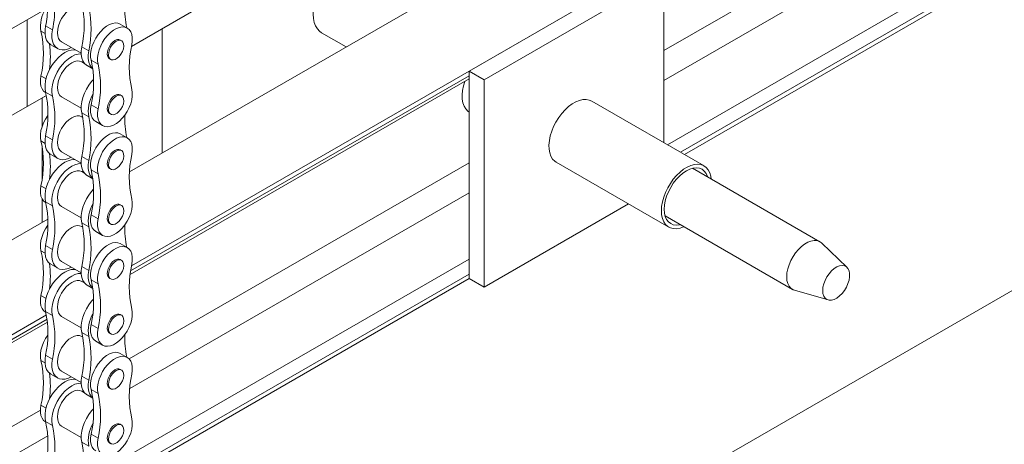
# Model space of a CAD drawing. Header units: millimetres. Extents: x 525 to 29324, y 175 to 20618.
# Tile 463 of 588: x 24875 to 25339, y 13302 to 13502. Entities that reach past the tile are written whole.
import ezdxf

# ---------------------------------------------------------------- set-up
doc = ezdxf.new("R2010")
doc.units = ezdxf.units.MM
doc.linetypes.add('SLD-Continua', pattern=[0])

msp = doc.modelspace()

# ---------------------------------------------------------------- linework, layer by layer
at = {"color": 7, "linetype": 'SLD-Continua', "lineweight": 18, "ltscale": 35}
for p, q in [((26105.09, 14210.32), (24750.98, 13428.8)), ((25515.25, 13828.92), (24927.48, 13489.69)), ((25515.25, 13828.92), (24927.48, 13489.69)), ((25515.25, 13828.92), (24927.48, 13489.69)), ((25515.25, 13828.92), (24927.48, 13489.69)), ((25515.25, 13828.92), (24927.48, 13489.69)), ((25515.25, 13828.92), (24927.48, 13489.69)), ((25515.25, 13828.92), (24927.48, 13489.69)), ((25515.25, 13828.92), (24927.48, 13489.69)), ((25514.8, 13769.86), (24926.55, 13430.36)), ((25515.25, 13725.23), (24927.49, 13386.01)), ((25514.42, 13681.41), (25178.78, 13487.69)), ((25514.97, 13667.64), (25178.78, 13473.61)), ((25514.06, 13635.75), (25180.46, 13443.22)), ((25514.54, 13628.98), (25186.57, 13439.7)), ((25514.86, 13627.01), (25188.44, 13438.62)), ((25086.86, 13477.99), (25171.71, 13526.96)), ((25093.93, 13473.9), (25178.78, 13522.88)), ((25178.78, 13522.88), (25178.78, 13444.19)), ((24878.26, 13461.28), (24878.26, 13502.26)), ((24878.26, 13461.28), (24878.26, 13502.26)), ((24878.26, 13461.28), (24878.26, 13502.26)), ((24878.26, 13461.28), (24878.26, 13502.26)), ((24878.26, 13461.28), (24878.26, 13502.26)), ((24878.26, 13502.26), (24878.26, 13461.28)), ((24878.26, 13502.26), (24878.26, 13461.28)), ((24878.26, 13502.26), (24878.26, 13461.28)), ((24878.26, 13502.26), (24878.26, 13461.28)), ((24878.26, 13502.26), (24878.26, 13461.28)), ((24878.26, 13502.26), (24878.26, 13461.28)), ((24878.26, 13502.26), (24878.26, 13461.28)), ((24878.26, 13502.26), (24878.26, 13461.28)), ((24884.75, 13496.84), (24886.69, 13495.72)), ((24886.95, 13499.35), (24890.22, 13497.46)), ((24925.49, 13498.33), (24922.22, 13500.22)), ((24941.9, 13498.01), (24927.48, 13489.69)), ((24941.9, 13498.01), (24927.48, 13489.69)), ((24941.9, 13498.01), (24927.48, 13489.69)), ((24941.9, 13498.01), (24927.48, 13489.69)), ((24941.9, 13498.01), (24927.48, 13489.69)), ((24941.9, 13498.01), (24927.48, 13489.69)), ((24941.9, 13498.01), (24927.48, 13489.69)), ((24941.9, 13498.01), (24927.48, 13489.69)), ((24941.9, 13498.01), (24941.9, 13439.22)), ((24941.9, 13498.01), (24941.9, 13439.22)), ((24941.9, 13498.01), (24941.9, 13439.22)), ((24941.9, 13498.01), (24941.9, 13439.22)), ((24941.9, 13498.01), (24941.9, 13439.22)), ((24941.9, 13498.01), (24941.9, 13439.22)), ((24941.9, 13498.01), (24941.9, 13439.22)), ((24941.9, 13498.01), (24941.9, 13439.22)), ((25017.23, 13496.15), (25028.89, 13489.42)), ((24894.51, 13491.79), (24903.77, 13486.45)), ((24922.81, 13492.34), (24922.22, 13492.67)), ((24889.41, 13490.48), (24892.67, 13488.59)), ((24907.32, 13487.59), (24904.05, 13489.48)), ((24905.29, 13481.63), (24904.04, 13482.36)), ((24911.72, 13481.28), (24908.45, 13483.16)), ((24917.13, 13483.85), (24917.72, 13483.51)), ((24906.5, 13480.61), (24909.26, 13479.02)), ((25093.93, 13473.9), (25086.86, 13477.99)), ((25086.86, 13379.99), (25086.86, 13477.99)), ((24884.75, 13475.7), (24887.15, 13474.31)), ((24926.86, 13381.96), (25086.86, 13474.3)), ((25086.86, 13475.83), (24927.08, 13383.61)), ((25093.93, 13375.91), (25093.93, 13473.9)), ((24886.95, 13468.12), (24890.22, 13466.23)), ((24887.32, 13466.51), (24878.26, 13461.28)), ((24887.32, 13466.51), (24878.26, 13461.28)), ((24887.32, 13466.51), (24878.26, 13461.28)), ((24887.32, 13466.51), (24878.26, 13461.28)), ((24887.32, 13466.51), (24878.26, 13461.28)), ((24887.32, 13466.51), (24878.26, 13461.28)), ((24887.32, 13466.51), (24878.26, 13461.28)), ((24887.32, 13466.51), (24878.26, 13461.28)), ((24887.32, 13466.51), (24885.33, 13465.37)), ((24887.32, 13466.51), (24885.33, 13465.37)), ((24887.32, 13466.51), (24885.33, 13465.37)), ((24887.32, 13466.51), (24885.33, 13465.37)), ((24887.32, 13466.51), (24885.33, 13465.37)), ((24887.32, 13466.51), (24885.33, 13465.37)), ((24887.32, 13466.51), (24885.33, 13465.37)), ((24887.32, 13466.51), (24885.33, 13465.37)), ((24885.33, 13465.37), (24885.33, 13451.91)), ((24885.33, 13465.37), (24885.33, 13451.91)), ((24885.33, 13465.37), (24885.33, 13451.91)), ((24885.33, 13465.37), (24885.33, 13451.91)), ((24885.33, 13465.37), (24885.33, 13451.91)), ((24885.33, 13465.37), (24885.33, 13451.91)), ((24885.33, 13465.37), (24885.33, 13451.91)), ((24885.33, 13465.37), (24885.33, 13451.91)), ((24886.89, 13467.83), (24887.05, 13467.74)), ((24894.51, 13465.86), (24903.77, 13460.52)), ((24922.81, 13466.41), (24922.22, 13466.75)), ((25197.74, 13433.25), (25144.7, 13463.86)), ((24823.6, 13429.74), (24878.26, 13461.28)), ((24823.6, 13429.74), (24878.26, 13461.28)), ((24823.6, 13429.74), (24878.26, 13461.28)), ((24823.6, 13429.74), (24878.26, 13461.28)), ((24823.6, 13429.74), (24878.26, 13461.28)), ((24911.72, 13460.13), (24908.45, 13462.02)), ((24904.51, 13456.16), (24904.04, 13456.43)), ((24907.32, 13456.36), (24904.05, 13458.25)), ((24910.6, 13454.15), (24913.87, 13452.26)), ((24917.13, 13457.92), (24917.72, 13457.58)), ((25482.84, 13454.97), (24941.9, 13142.78)), ((25482.84, 13454.97), (24941.9, 13142.78)), ((25482.84, 13454.97), (24941.9, 13142.78)), ((25482.84, 13454.97), (24941.9, 13142.78)), ((25482.84, 13454.97), (24941.9, 13142.78)), ((25482.84, 13454.97), (24941.9, 13142.78)), ((25482.84, 13454.97), (24941.9, 13142.78)), ((25482.84, 13454.97), (24941.9, 13142.78)), ((24884.75, 13444.99), (24886.69, 13443.87)), ((24886.95, 13447.49), (24890.22, 13445.6)), ((24925.49, 13446.47), (24922.22, 13448.36)), ((24885.33, 13442.29), (24885.33, 13427.21)), ((24885.33, 13442.29), (24885.33, 13427.21)), ((24885.33, 13442.29), (24885.33, 13427.21)), ((24885.33, 13442.29), (24885.33, 13427.21)), ((24885.33, 13442.29), (24885.33, 13427.21)), ((24885.33, 13442.29), (24885.33, 13427.21)), ((24885.33, 13442.29), (24885.33, 13427.21)), ((24885.33, 13442.29), (24885.33, 13427.21)), ((24922.81, 13440.48), (24922.22, 13440.82)), ((24889.41, 13438.62), (24892.67, 13436.74)), ((24894.51, 13439.93), (24903.77, 13434.59)), ((24907.32, 13435.74), (24904.05, 13437.62)), ((24911.72, 13429.42), (24908.45, 13431.31)), ((24917.13, 13431.99), (24917.72, 13431.65)), ((25086.86, 13434.64), (24926.4, 13342.03)), ((25128.01, 13434.93), (25181.04, 13404.32)), ((25252.45, 13397.4), (25192.35, 13432.08)), ((24905.29, 13429.77), (24904.04, 13430.5)), ((24906.5, 13428.76), (24909.26, 13427.17)), ((24884.75, 13423.84), (24887.15, 13422.46)), ((24885.33, 13417.59), (24885.33, 13406.57)), ((24885.33, 13417.59), (24885.33, 13406.57)), ((24885.33, 13417.59), (24885.33, 13406.57)), ((24885.33, 13417.59), (24885.33, 13406.57)), ((24885.33, 13417.59), (24885.33, 13406.57)), ((24885.33, 13417.59), (24885.33, 13406.57)), ((24885.33, 13417.59), (24885.33, 13406.57)), ((24885.33, 13417.59), (24885.33, 13406.57)), ((25086.86, 13420.55), (24926.65, 13328.09)), ((24886.89, 13415.97), (24887.05, 13415.89)), ((24886.95, 13416.26), (24890.22, 13414.37)), ((24894.51, 13414), (24903.77, 13408.66)), ((24922.81, 13414.55), (24922.22, 13414.89)), ((25162.1, 13415.25), (25093.93, 13375.91)), ((24888.04, 13408.13), (24673.2, 13284.14)), ((24911.72, 13408.28), (24908.45, 13410.16)), ((25179.36, 13409.56), (25239.46, 13374.88)), ((24904.51, 13404.3), (24904.04, 13404.57)), ((24907.32, 13404.51), (24904.05, 13406.39)), ((24917.13, 13406.06), (24917.72, 13405.73)), ((24910.6, 13402.29), (24913.87, 13400.41)), ((24886.95, 13395.63), (24890.22, 13393.75)), ((24925.49, 13394.62), (24922.22, 13396.5)), ((25265.19, 13385.32), (25253.31, 13396.75)), ((24884.75, 13393.13), (24886.69, 13392.01)), ((25086.86, 13389.19), (24924.56, 13295.52)), ((24889.41, 13386.77), (24892.67, 13384.88)), ((24894.51, 13388.07), (24903.77, 13382.73)), ((24907.32, 13383.88), (24904.05, 13385.77)), ((24922.81, 13388.62), (24922.22, 13388.96)), ((24917.13, 13380.14), (24917.72, 13379.8)), ((25086.86, 13382.15), (24926.75, 13289.75)), ((25086.86, 13379.99), (24927.56, 13288.05)), ((25093.93, 13375.91), (25086.86, 13379.99)), ((24905.29, 13377.92), (24904.04, 13378.64)), ((24906.5, 13376.9), (24909.26, 13375.31)), ((24911.72, 13377.56), (24908.45, 13379.45)), ((24884.75, 13371.99), (24887.15, 13370.6)), ((25240.44, 13374.46), (25256.28, 13369.89)), ((24887.31, 13362.82), (24673.2, 13239.25)), ((24886.89, 13364.12), (24887.05, 13364.03)), ((24886.95, 13364.4), (24890.22, 13362.52)), ((24894.51, 13362.14), (24903.77, 13356.8)), ((24922.81, 13362.69), (24922.22, 13363.03)), ((24887.65, 13360.85), (24673.2, 13237.08)), ((24673.2, 13235.56), (24887.83, 13359.43)), ((24911.72, 13356.42), (24908.45, 13358.31)), ((24904.51, 13352.44), (24904.04, 13352.71)), ((24907.32, 13352.65), (24904.05, 13354.53)), ((24917.13, 13354.21), (24917.72, 13353.87)), ((24910.6, 13350.44), (24913.87, 13348.55)), ((24886.95, 13343.78), (24890.22, 13341.89)), ((24925.49, 13342.76), (24922.22, 13344.64)), ((24884.75, 13341.27), (24886.69, 13340.15)), ((24889.41, 13334.91), (24892.67, 13333.02)), ((24894.51, 13336.22), (24903.77, 13330.88)), ((24907.32, 13332.02), (24904.05, 13333.91)), ((24922.81, 13336.77), (24922.22, 13337.1)), ((24905.29, 13326.06), (24904.04, 13326.79)), ((24906.5, 13325.04), (24909.26, 13323.45)), ((24911.72, 13325.71), (24908.45, 13327.59)), ((24917.13, 13328.28), (24917.72, 13327.94)), ((24884.75, 13320.13), (24887.15, 13318.74)), ((24884.49, 13317.85), (24673.2, 13195.9)), ((24886.89, 13312.26), (24887.05, 13312.17)), ((24886.95, 13312.55), (24890.22, 13310.66)), ((24894.51, 13310.29), (24903.77, 13304.95)), ((24922.81, 13310.84), (24922.22, 13311.18)), ((24887.98, 13305.77), (24673.2, 13181.81)), ((24911.72, 13304.56), (24908.45, 13306.45)), ((24907.32, 13300.79), (24904.05, 13302.68)), ((24917.13, 13302.35), (24917.72, 13302.01))]:
    msp.add_line(p, q, dxfattribs=at)
at = {"color": 7, "linetype": 'SLD-Continua', "lineweight": 18, "ltscale": 35, "flags": 128}
for points in [[(25036.28, 13529.15), (25035.95, 13529.32), (25034.52, 13529.84), (25032.95, 13530.04), (25031.26, 13529.91), (25029.49, 13529.46), (25027.67, 13528.7), (25025.83, 13527.64), (25024.01, 13526.3), (25022.24, 13524.7), (25020.56, 13522.88), (25018.98, 13520.87), (25017.56, 13518.71), (25016.3, 13516.44), (25015.24, 13514.09), (25014.4, 13511.72), (25013.78, 13509.36), (25013.41, 13507.06), (25013.28, 13504.87), (25013.41, 13502.83), (25013.78, 13500.97), (25014.4, 13499.32), (25015.24, 13497.92), (25016.3, 13496.8), (25017.23, 13496.15)], [(24904.04, 13508.29), (24903.02, 13508.66), (24901.85, 13508.71), (24900.59, 13508.42), (24899.28, 13507.81), (24897.96, 13506.91), (24896.7, 13505.73), (24895.53, 13504.34), (24894.51, 13502.79), (24893.68, 13501.12), (24893.05, 13499.42), (24892.67, 13497.74), (24892.54, 13496.15), (24892.67, 13494.71), (24893.05, 13493.47), (24893.68, 13492.48), (24894.51, 13491.79), (24894.51, 13491.79)], [(24922.22, 13500.22), (24922.2, 13500.22), (24921.11, 13500.65), (24919.87, 13500.76), (24918.53, 13500.54), (24917.12, 13500.02), (24915.7, 13499.19), (24914.29, 13498.1), (24912.95, 13496.76), (24911.71, 13495.22), (24910.61, 13493.54), (24909.69, 13491.74), (24908.97, 13489.91), (24908.48, 13488.07), (24908.22, 13486.3), (24908.22, 13484.65), (24908.45, 13483.16)], [(24886.95, 13499.35), (24886.7, 13497.44), (24886.7, 13495.66), (24886.95, 13494.05), (24887.45, 13492.65), (24888.19, 13491.51), (24889.14, 13490.65), (24889.41, 13490.48)], [(24890.22, 13497.46), (24889.97, 13495.56), (24889.97, 13493.77), (24890.22, 13492.16), (24890.72, 13490.77), (24891.45, 13489.62), (24892.4, 13488.76), (24893.54, 13488.21), (24894.83, 13487.98), (24896.24, 13488.08), (24897.74, 13488.51), (24899.09, 13489.14)], [(24927.63, 13490.46), (24927.87, 13492.22), (24927.86, 13493.87), (24927.61, 13495.34), (24927.11, 13496.6), (24926.39, 13497.61), (24925.47, 13498.34), (24924.37, 13498.76), (24923.14, 13498.87), (24921.8, 13498.66), (24920.39, 13498.13), (24918.96, 13497.31), (24917.56, 13496.21), (24916.21, 13494.87), (24914.98, 13493.34), (24913.88, 13491.65), (24912.96, 13489.86), (24912.24, 13488.02), (24911.75, 13486.19), (24911.49, 13484.42), (24911.48, 13482.77), (24911.72, 13481.28)], [(24919.68, 13492.42), (24918.7, 13491.71), (24917.8, 13490.74), (24917.04, 13489.58), (24916.48, 13488.33), (24916.15, 13487.07), (24916.08, 13485.9), (24916.28, 13484.91), (24916.73, 13484.16), (24917.13, 13483.85)], [(24920.26, 13492.08), (24919.29, 13491.37), (24918.39, 13490.4), (24917.63, 13489.24), (24917.06, 13487.99), (24916.73, 13486.73), (24916.67, 13485.56), (24916.87, 13484.57), (24917.32, 13483.82), (24917.99, 13483.38), (24918.83, 13483.28), (24919.77, 13483.52), (24920.75, 13484.08), (24921.7, 13484.94), (24922.54, 13486.01), (24923.21, 13487.22), (24923.66, 13488.49), (24923.86, 13489.71), (24923.79, 13490.81), (24923.46, 13491.68), (24922.9, 13492.28), (24922.13, 13492.56), (24921.23, 13492.49), (24920.26, 13492.08)], [(24901.12, 13487.97), (24900.46, 13488.05), (24899.04, 13487.95), (24897.55, 13487.52), (24896.01, 13486.78), (24894.47, 13485.75), (24892.98, 13484.44), (24891.56, 13482.91), (24890.27, 13481.19), (24889.14, 13479.33), (24888.19, 13477.38), (24887.45, 13475.39), (24886.95, 13473.41), (24886.7, 13471.51), (24886.7, 13469.73), (24886.95, 13468.12)], [(24904.05, 13489.48), (24903.8, 13487.57), (24903.8, 13485.79), (24904.05, 13484.18), (24904.55, 13482.78), (24905.29, 13481.64), (24906.23, 13480.78), (24906.5, 13480.61)], [(24907.32, 13487.59), (24907.06, 13485.69), (24907.06, 13483.91), (24907.32, 13482.3), (24907.82, 13480.9), (24908.55, 13479.76), (24909.25, 13479.08)], [(24903.78, 13486.16), (24903.72, 13486.16), (24902.31, 13486.06), (24900.81, 13485.64), (24899.28, 13484.89), (24897.74, 13483.86), (24896.24, 13482.56), (24894.83, 13481.03), (24893.54, 13479.31), (24892.4, 13477.45), (24891.45, 13475.49), (24890.72, 13473.5), (24890.22, 13471.53), (24889.97, 13469.62), (24889.97, 13467.84), (24890.22, 13466.23)], [(24904.04, 13482.36), (24903.02, 13482.73), (24901.85, 13482.78), (24900.59, 13482.49), (24899.28, 13481.89), (24897.96, 13480.98), (24896.7, 13479.81), (24895.53, 13478.42), (24894.51, 13476.86), (24893.68, 13475.2), (24893.05, 13473.49), (24892.67, 13471.81), (24892.54, 13470.22), (24892.67, 13468.78), (24893.05, 13467.54), (24893.68, 13466.55), (24894.51, 13465.86), (24894.51, 13465.86)], [(24884.75, 13475.7), (24884.51, 13473.94), (24884.52, 13472.29), (24884.78, 13470.82), (24885.27, 13469.56), (24885.99, 13468.55), (24886.89, 13467.83)], [(24909.56, 13474.06), (24908.66, 13473.05), (24907.37, 13471.33), (24906.23, 13469.46), (24905.29, 13467.51), (24904.55, 13465.52), (24904.05, 13463.54), (24903.8, 13461.64), (24903.8, 13459.86), (24904.05, 13458.25)], [(25086.86, 13458.68), (25086.26, 13459.1), (25085.26, 13460.14), (25084.47, 13461.46), (25083.92, 13463.02), (25083.6, 13464.8), (25083.54, 13466.75), (25083.73, 13468.84), (25084.17, 13471.02), (25084.8, 13473.11)], [(24911.72, 13460.13), (24911.48, 13458.37), (24911.49, 13456.73), (24911.75, 13455.25), (24912.24, 13453.99), (24912.96, 13452.98), (24913.88, 13452.26), (24914.98, 13451.83), (24916.21, 13451.72), (24917.56, 13451.94), (24918.96, 13452.46), (24920.39, 13453.29), (24921.8, 13454.38), (24923.14, 13455.72), (24924.37, 13457.26), (24925.47, 13458.94), (24926.39, 13460.74), (24927.11, 13462.57), (24927.61, 13464.41), (24927.86, 13466.18), (24927.87, 13467.83), (24927.63, 13469.32)], [(24919.68, 13466.49), (24918.7, 13465.78), (24917.8, 13464.81), (24917.04, 13463.65), (24916.48, 13462.4), (24916.15, 13461.14), (24916.08, 13459.97), (24916.28, 13458.98), (24916.73, 13458.23), (24917.13, 13457.92)], [(24920.26, 13466.16), (24919.29, 13465.44), (24918.39, 13464.47), (24917.63, 13463.31), (24917.06, 13462.06), (24916.73, 13460.81), (24916.67, 13459.64), (24916.87, 13458.64), (24917.32, 13457.9), (24917.99, 13457.45), (24918.83, 13457.35), (24919.77, 13457.59), (24920.75, 13458.16), (24921.7, 13459.01), (24922.54, 13460.08), (24923.21, 13461.29), (24923.66, 13462.56), (24923.86, 13463.79), (24923.79, 13464.88), (24923.46, 13465.76), (24922.9, 13466.35), (24922.13, 13466.63), (24921.23, 13466.56), (24920.26, 13466.16)], [(25144.7, 13463.86), (25143.57, 13464.35), (25142.13, 13464.62), (25140.57, 13464.57), (25138.92, 13464.19), (25137.22, 13463.49), (25135.49, 13462.5), (25133.79, 13461.22), (25132.14, 13459.7), (25130.57, 13457.95), (25129.14, 13456.02), (25127.85, 13453.95), (25126.75, 13451.78), (25125.85, 13449.57), (25125.18, 13447.35), (25124.74, 13445.17), (25124.55, 13443.08), (25124.62, 13441.13), (25124.93, 13439.35), (25125.49, 13437.79), (25126.27, 13436.47), (25127.28, 13435.43), (25128.01, 13434.93)], [(24908.45, 13462.02), (24908.22, 13460.26), (24908.22, 13458.61), (24908.48, 13457.14), (24908.97, 13455.88), (24909.69, 13454.87), (24910.6, 13454.15)], [(24888.05, 13457.11), (24888.01, 13457.05), (24886.91, 13455.36), (24885.99, 13453.57), (24885.27, 13451.73), (24884.78, 13449.9), (24884.52, 13448.13), (24884.51, 13446.47), (24884.75, 13444.99)], [(24904.04, 13456.43), (24903.02, 13456.81), (24901.85, 13456.85), (24900.59, 13456.57), (24899.28, 13455.96), (24897.96, 13455.05), (24896.7, 13453.88), (24895.53, 13452.49), (24894.51, 13450.93), (24893.68, 13449.27), (24893.05, 13447.56), (24892.67, 13445.88), (24892.54, 13444.29), (24892.67, 13442.85), (24893.05, 13441.61), (24893.68, 13440.63), (24894.51, 13439.93), (24894.51, 13439.93)], [(24886.95, 13447.49), (24886.7, 13445.59), (24886.7, 13443.8), (24886.95, 13442.19), (24887.45, 13440.8), (24888.19, 13439.65), (24889.14, 13438.79), (24889.41, 13438.62)], [(24890.22, 13445.6), (24889.97, 13443.7), (24889.97, 13441.92), (24890.22, 13440.31), (24890.72, 13438.91), (24891.45, 13437.77), (24892.4, 13436.91), (24893.54, 13436.35), (24894.83, 13436.13), (24896.24, 13436.22), (24897.74, 13436.65), (24899.09, 13437.29)], [(24922.22, 13448.36), (24922.2, 13448.37), (24921.11, 13448.79), (24919.87, 13448.9), (24918.53, 13448.69), (24917.12, 13448.16), (24915.7, 13447.34), (24914.29, 13446.24), (24912.95, 13444.9), (24911.71, 13443.37), (24910.61, 13441.68), (24909.69, 13439.89), (24908.97, 13438.05), (24908.48, 13436.22), (24908.22, 13434.45), (24908.22, 13432.79), (24908.45, 13431.31)], [(24927.63, 13438.6), (24927.87, 13440.37), (24927.86, 13442.01), (24927.61, 13443.48), (24927.11, 13444.75), (24926.39, 13445.75), (24925.47, 13446.48), (24924.37, 13446.91), (24923.14, 13447.01), (24921.8, 13446.8), (24920.39, 13446.27), (24918.96, 13445.45), (24917.56, 13444.35), (24916.21, 13443.02), (24914.98, 13441.48), (24913.88, 13439.79), (24912.96, 13438), (24912.24, 13436.16), (24911.75, 13434.33), (24911.49, 13432.56), (24911.48, 13430.91), (24911.72, 13429.42)], [(24919.68, 13440.57), (24918.7, 13439.85), (24917.8, 13438.88), (24917.04, 13437.73), (24916.48, 13436.47), (24916.15, 13435.22), (24916.08, 13434.05), (24916.28, 13433.05), (24916.73, 13432.31), (24917.13, 13431.99)], [(24920.26, 13440.23), (24919.29, 13439.51), (24918.39, 13438.54), (24917.63, 13437.39), (24917.06, 13436.13), (24916.73, 13434.88), (24916.67, 13433.71), (24916.87, 13432.71), (24917.32, 13431.97), (24917.99, 13431.53), (24918.83, 13431.42), (24919.77, 13431.66), (24920.75, 13432.23), (24921.7, 13433.08), (24922.54, 13434.15), (24923.21, 13435.37), (24923.66, 13436.63), (24923.86, 13437.86), (24923.79, 13438.95), (24923.46, 13439.83), (24922.9, 13440.43), (24922.13, 13440.7), (24921.23, 13440.63), (24920.26, 13440.23)], [(24901.12, 13436.11), (24900.46, 13436.19), (24899.04, 13436.09), (24897.55, 13435.66), (24896.01, 13434.92), (24894.47, 13433.89), (24892.98, 13432.59), (24891.56, 13431.06), (24890.27, 13429.34), (24889.14, 13427.47), (24888.19, 13425.52), (24887.45, 13423.53), (24886.95, 13421.56), (24886.7, 13419.65), (24886.7, 13417.87), (24886.95, 13416.26)], [(24904.05, 13437.62), (24903.8, 13435.72), (24903.8, 13433.94), (24904.05, 13432.32), (24904.55, 13430.93), (24905.29, 13429.78), (24906.23, 13428.92), (24906.5, 13428.76)], [(24907.32, 13435.74), (24907.06, 13433.83), (24907.06, 13432.05), (24907.32, 13430.44), (24907.82, 13429.04), (24908.55, 13427.9), (24909.25, 13427.22)], [(24903.78, 13434.3), (24903.72, 13434.3), (24902.31, 13434.2), (24900.81, 13433.78), (24899.28, 13433.04), (24897.74, 13432), (24896.24, 13430.7), (24894.83, 13429.17), (24893.54, 13427.45), (24892.4, 13425.59), (24891.45, 13423.64), (24890.72, 13421.64), (24890.22, 13419.67), (24889.97, 13417.77), (24889.97, 13415.98), (24890.22, 13414.37)], [(24904.04, 13430.5), (24903.02, 13430.88), (24901.85, 13430.92), (24900.59, 13430.64), (24899.28, 13430.03), (24897.96, 13429.12), (24896.7, 13427.95), (24895.53, 13426.56), (24894.51, 13425), (24893.68, 13423.34), (24893.05, 13421.64), (24892.67, 13419.96), (24892.54, 13418.36), (24892.67, 13416.92), (24893.05, 13415.68), (24893.68, 13414.7), (24894.51, 13414), (24894.51, 13414)], [(25177.58, 13411.97), (25177.7, 13414.03), (25178.08, 13416.19), (25178.69, 13418.4), (25179.54, 13420.63), (25180.59, 13422.81), (25181.83, 13424.91), (25183.24, 13426.88), (25184.77, 13428.67), (25186.4, 13430.26), (25188.1, 13431.6), (25189.82, 13432.66), (25191.53, 13433.43), (25193.2, 13433.89), (25194.79, 13434.03), (25196.26, 13433.84), (25197.58, 13433.33), (25198.73, 13432.51), (25199.69, 13431.4), (25200.42, 13430.02), (25200.91, 13428.4), (25201.13, 13427.02)], [(25178.93, 13412.75), (25179.05, 13414.71), (25179.44, 13416.78), (25180.07, 13418.89), (25180.92, 13421), (25181.99, 13423.06), (25183.24, 13425.01), (25184.64, 13426.81), (25186.15, 13428.41), (25187.75, 13429.77), (25189.39, 13430.87), (25191.02, 13431.66), (25192.62, 13432.14), (25194.14, 13432.29), (25195.54, 13432.11), (25196.78, 13431.6), (25197.85, 13430.77), (25198.71, 13429.65), (25199.34, 13428.26), (25199.42, 13428)], [(24884.75, 13423.84), (24884.51, 13422.08), (24884.52, 13420.44), (24884.78, 13418.96), (24885.27, 13417.7), (24885.99, 13416.69), (24886.89, 13415.97)], [(24909.56, 13422.2), (24908.66, 13421.19), (24907.37, 13419.47), (24906.23, 13417.61), (24905.29, 13415.65), (24904.55, 13413.66), (24904.05, 13411.69), (24903.8, 13409.78), (24903.8, 13408), (24904.05, 13406.39)], [(24911.72, 13408.28), (24911.48, 13406.51), (24911.49, 13404.87), (24911.75, 13403.4), (24912.24, 13402.14), (24912.96, 13401.13), (24913.88, 13400.4), (24914.98, 13399.98), (24916.21, 13399.87), (24917.56, 13400.08), (24918.96, 13400.61), (24920.39, 13401.43), (24921.8, 13402.53), (24923.14, 13403.86), (24924.37, 13405.4), (24925.47, 13407.09), (24926.39, 13408.88), (24927.11, 13410.72), (24927.61, 13412.55), (24927.86, 13414.32), (24927.87, 13415.97), (24927.63, 13417.46)], [(24919.68, 13414.64), (24918.7, 13413.92), (24917.8, 13412.95), (24917.04, 13411.8), (24916.48, 13410.54), (24916.15, 13409.29), (24916.08, 13408.12), (24916.28, 13407.12), (24916.73, 13406.38), (24917.13, 13406.06)], [(24920.26, 13414.3), (24919.29, 13413.58), (24918.39, 13412.61), (24917.63, 13411.46), (24917.06, 13410.21), (24916.73, 13408.95), (24916.67, 13407.78), (24916.87, 13406.79), (24917.32, 13406.04), (24917.99, 13405.6), (24918.83, 13405.49), (24919.77, 13405.73), (24920.75, 13406.3), (24921.7, 13407.15), (24922.54, 13408.22), (24923.21, 13409.44), (24923.66, 13410.7), (24923.86, 13411.93), (24923.79, 13413.02), (24923.46, 13413.9), (24922.9, 13414.5), (24922.13, 13414.77), (24921.23, 13414.71), (24920.26, 13414.3)], [(25186.42, 13405.49), (25186.15, 13405.43), (25184.64, 13405.28), (25183.24, 13405.46), (25181.99, 13405.97), (25180.92, 13406.8), (25180.07, 13407.92), (25179.44, 13409.31), (25179.05, 13410.93), (25178.93, 13412.75)], [(24908.45, 13410.16), (24908.22, 13408.4), (24908.22, 13406.76), (24908.48, 13405.28), (24908.97, 13404.02), (24909.69, 13403.01), (24910.6, 13402.29)], [(25188.13, 13404.5), (25188.1, 13404.48), (25186.4, 13403.87), (25184.77, 13403.57), (25183.24, 13403.59), (25181.83, 13403.94), (25180.59, 13404.61), (25179.54, 13405.58), (25178.69, 13406.82), (25178.08, 13408.33), (25177.7, 13410.06), (25177.58, 13411.97)], [(24888.05, 13405.25), (24888.01, 13405.19), (24886.91, 13403.5), (24885.99, 13401.71), (24885.27, 13399.87), (24884.78, 13398.04), (24884.52, 13396.27), (24884.51, 13394.62), (24884.75, 13393.13)], [(24904.04, 13404.57), (24903.02, 13404.95), (24901.85, 13405), (24900.59, 13404.71), (24899.28, 13404.1), (24897.96, 13403.19), (24896.7, 13402.02), (24895.53, 13400.63), (24894.51, 13399.07), (24893.68, 13397.41), (24893.05, 13395.71), (24892.67, 13394.03), (24892.54, 13392.43), (24892.67, 13390.99), (24893.05, 13389.75), (24893.68, 13388.77), (24894.51, 13388.07), (24894.51, 13388.07)], [(24886.95, 13395.63), (24886.7, 13393.73), (24886.7, 13391.95), (24886.95, 13390.34), (24887.45, 13388.94), (24888.19, 13387.79), (24889.14, 13386.94), (24889.41, 13386.77)], [(24890.22, 13393.75), (24889.97, 13391.84), (24889.97, 13390.06), (24890.22, 13388.45), (24890.72, 13387.05), (24891.45, 13385.91), (24892.4, 13385.05), (24893.54, 13384.5), (24894.83, 13384.27), (24896.24, 13384.37), (24897.74, 13384.79), (24899.09, 13385.43)], [(24922.22, 13396.5), (24922.2, 13396.51), (24921.11, 13396.93), (24919.87, 13397.04), (24918.53, 13396.83), (24917.12, 13396.3), (24915.7, 13395.48), (24914.29, 13394.38), (24912.95, 13393.05), (24911.71, 13391.51), (24910.61, 13389.82), (24909.69, 13388.03), (24908.97, 13386.19), (24908.48, 13384.36), (24908.22, 13382.59), (24908.22, 13380.94), (24908.45, 13379.45)], [(24927.63, 13386.75), (24927.87, 13388.51), (24927.86, 13390.15), (24927.61, 13391.63), (24927.11, 13392.89), (24926.39, 13393.9), (24925.47, 13394.63), (24924.37, 13395.05), (24923.14, 13395.16), (24921.8, 13394.94), (24920.39, 13394.42), (24918.96, 13393.59), (24917.56, 13392.5), (24916.21, 13391.16), (24914.98, 13389.63), (24913.88, 13387.94), (24912.96, 13386.15), (24912.24, 13384.31), (24911.75, 13382.47), (24911.49, 13380.71), (24911.48, 13379.05), (24911.72, 13377.56)], [(25236.76, 13380.83), (25236.89, 13382.65), (25237.26, 13384.57), (25237.87, 13386.52), (25238.7, 13388.47), (25239.73, 13390.35), (25240.93, 13392.12), (25242.26, 13393.73), (25243.7, 13395.13), (25245.2, 13396.28), (25246.71, 13397.15), (25248.21, 13397.73), (25249.65, 13397.99), (25250.98, 13397.93), (25252.18, 13397.54), (25253.21, 13396.84), (25253.31, 13396.75)], [(24904.05, 13385.77), (24903.8, 13383.86), (24903.8, 13382.08), (24904.05, 13380.47), (24904.55, 13379.07), (24905.29, 13377.93), (24906.23, 13377.07), (24906.5, 13376.9)], [(24919.68, 13388.71), (24918.7, 13387.99), (24917.8, 13387.02), (24917.04, 13385.87), (24916.48, 13384.62), (24916.15, 13383.36), (24916.08, 13382.19), (24916.28, 13381.2), (24916.73, 13380.45), (24917.13, 13380.14)], [(24920.26, 13388.37), (24919.29, 13387.66), (24918.39, 13386.68), (24917.63, 13385.53), (24917.06, 13384.28), (24916.73, 13383.02), (24916.67, 13381.85), (24916.87, 13380.86), (24917.32, 13380.11), (24917.99, 13379.67), (24918.83, 13379.56), (24919.77, 13379.8), (24920.75, 13380.37), (24921.7, 13381.22), (24922.54, 13382.29), (24923.21, 13383.51), (24923.66, 13384.78), (24923.86, 13386), (24923.79, 13387.09), (24923.46, 13387.97), (24922.9, 13388.57), (24922.13, 13388.84), (24921.23, 13388.78), (24920.26, 13388.37)], [(25253.73, 13374.3), (25253.86, 13375.86), (25254.25, 13377.5), (25254.87, 13379.16), (25255.71, 13380.77), (25256.73, 13382.27), (25257.89, 13383.59), (25259.13, 13384.68), (25260.42, 13385.5), (25261.69, 13386.01), (25262.9, 13386.19), (25263.99, 13386.03), (25264.93, 13385.55), (25265.66, 13384.75), (25266.17, 13383.68), (25266.43, 13382.37), (25266.43, 13380.88), (25266.17, 13379.28), (25265.66, 13377.62), (25264.93, 13375.97), (25263.99, 13374.41), (25262.9, 13372.99), (25261.69, 13371.78), (25260.42, 13370.82), (25259.13, 13370.15), (25257.89, 13369.81), (25256.73, 13369.79), (25255.71, 13370.12), (25254.87, 13370.76), (25254.25, 13371.7), (25253.86, 13372.9), (25253.73, 13374.3)], [(24901.12, 13384.26), (24900.46, 13384.33), (24899.04, 13384.23), (24897.55, 13383.81), (24896.01, 13383.07), (24894.47, 13382.03), (24892.98, 13380.73), (24891.56, 13379.2), (24890.27, 13377.48), (24889.14, 13375.62), (24888.19, 13373.66), (24887.45, 13371.67), (24886.95, 13369.7), (24886.7, 13367.79), (24886.7, 13366.01), (24886.95, 13364.4)], [(24903.78, 13382.44), (24903.72, 13382.45), (24902.31, 13382.35), (24900.81, 13381.92), (24899.28, 13381.18), (24897.74, 13380.15), (24896.24, 13378.85), (24894.83, 13377.31), (24893.54, 13375.59), (24892.4, 13373.73), (24891.45, 13371.78), (24890.72, 13369.79), (24890.22, 13367.81), (24889.97, 13365.91), (24889.97, 13364.13), (24890.22, 13362.52)], [(24907.32, 13383.88), (24907.06, 13381.98), (24907.06, 13380.19), (24907.32, 13378.58), (24907.82, 13377.19), (24908.55, 13376.04), (24909.25, 13375.36)], [(25240.44, 13374.46), (25239.73, 13374.73), (25238.7, 13375.43), (25237.87, 13376.42), (25237.26, 13377.67), (25236.89, 13379.16), (25236.76, 13380.83)], [(24904.04, 13378.64), (24903.02, 13379.02), (24901.85, 13379.07), (24900.59, 13378.78), (24899.28, 13378.17), (24897.96, 13377.26), (24896.7, 13376.09), (24895.53, 13374.7), (24894.51, 13373.15), (24893.68, 13371.48), (24893.05, 13369.78), (24892.67, 13368.1), (24892.54, 13366.51), (24892.67, 13365.06), (24893.05, 13363.83), (24893.68, 13362.84), (24894.51, 13362.14), (24894.51, 13362.14)], [(24884.75, 13371.99), (24884.51, 13370.22), (24884.52, 13368.58), (24884.78, 13367.11), (24885.27, 13365.84), (24885.99, 13364.84), (24886.89, 13364.12)], [(24909.56, 13370.34), (24908.66, 13369.33), (24907.37, 13367.61), (24906.23, 13365.75), (24905.29, 13363.8), (24904.55, 13361.81), (24904.05, 13359.83), (24903.8, 13357.93), (24903.8, 13356.14), (24904.05, 13354.53)], [(24911.72, 13356.42), (24911.48, 13354.66), (24911.49, 13353.01), (24911.75, 13351.54), (24912.24, 13350.28), (24912.96, 13349.27), (24913.88, 13348.54), (24914.98, 13348.12), (24916.21, 13348.01), (24917.56, 13348.22), (24918.96, 13348.75), (24920.39, 13349.57), (24921.8, 13350.67), (24923.14, 13352.01), (24924.37, 13353.54), (24925.47, 13355.23), (24926.39, 13357.02), (24927.11, 13358.86), (24927.61, 13360.69), (24927.86, 13362.46), (24927.87, 13364.12), (24927.63, 13365.6)], [(24919.68, 13362.78), (24918.7, 13362.07), (24917.8, 13361.09), (24917.04, 13359.94), (24916.48, 13358.69), (24916.15, 13357.43), (24916.08, 13356.26), (24916.28, 13355.27), (24916.73, 13354.52), (24917.13, 13354.21)], [(24920.26, 13362.44), (24919.29, 13361.73), (24918.39, 13360.76), (24917.63, 13359.6), (24917.06, 13358.35), (24916.73, 13357.09), (24916.67, 13355.92), (24916.87, 13354.93), (24917.32, 13354.18), (24917.99, 13353.74), (24918.83, 13353.64), (24919.77, 13353.88), (24920.75, 13354.44), (24921.7, 13355.29), (24922.54, 13356.37), (24923.21, 13357.58), (24923.66, 13358.85), (24923.86, 13360.07), (24923.79, 13361.16), (24923.46, 13362.04), (24922.9, 13362.64), (24922.13, 13362.92), (24921.23, 13362.85), (24920.26, 13362.44)], [(24908.45, 13358.31), (24908.22, 13356.54), (24908.22, 13354.9), (24908.48, 13353.43), (24908.97, 13352.16), (24909.69, 13351.16), (24910.6, 13350.44)], [(24888.05, 13353.39), (24888.01, 13353.33), (24886.91, 13351.65), (24885.99, 13349.85), (24885.27, 13348.02), (24884.78, 13346.18), (24884.52, 13344.41), (24884.51, 13342.76), (24884.75, 13341.27)], [(24904.04, 13352.71), (24903.02, 13353.09), (24901.85, 13353.14), (24900.59, 13352.85), (24899.28, 13352.24), (24897.96, 13351.34), (24896.7, 13350.16), (24895.53, 13348.77), (24894.51, 13347.22), (24893.68, 13345.55), (24893.05, 13343.85), (24892.67, 13342.17), (24892.54, 13340.58), (24892.67, 13339.14), (24893.05, 13337.9), (24893.68, 13336.91), (24894.51, 13336.22), (24894.51, 13336.22)], [(24886.95, 13343.78), (24886.7, 13341.87), (24886.7, 13340.09), (24886.95, 13338.48), (24887.45, 13337.08), (24888.19, 13335.94), (24889.14, 13335.08), (24889.41, 13334.91)], [(24922.22, 13344.64), (24922.2, 13344.65), (24921.11, 13345.08), (24919.87, 13345.18), (24918.53, 13344.97), (24917.12, 13344.45), (24915.7, 13343.62), (24914.29, 13342.53), (24912.95, 13341.19), (24911.71, 13339.65), (24910.61, 13337.97), (24909.69, 13336.17), (24908.97, 13334.34), (24908.48, 13332.5), (24908.22, 13330.73), (24908.22, 13329.08), (24908.45, 13327.59)], [(24927.63, 13334.89), (24927.87, 13336.65), (24927.86, 13338.3), (24927.61, 13339.77), (24927.11, 13341.03), (24926.39, 13342.04), (24925.47, 13342.77), (24924.37, 13343.19), (24923.14, 13343.3), (24921.8, 13343.09), (24920.39, 13342.56), (24918.96, 13341.74), (24917.56, 13340.64), (24916.21, 13339.3), (24914.98, 13337.77), (24913.88, 13336.08), (24912.96, 13334.29), (24912.24, 13332.45), (24911.75, 13330.62), (24911.49, 13328.85), (24911.48, 13327.2), (24911.72, 13325.71)], [(24890.22, 13341.89), (24889.97, 13339.99), (24889.97, 13338.2), (24890.22, 13336.59), (24890.72, 13335.2), (24891.45, 13334.05), (24892.4, 13333.19), (24893.54, 13332.64), (24894.83, 13332.41), (24896.24, 13332.51), (24897.74, 13332.94), (24899.09, 13333.57)], [(24904.05, 13333.91), (24903.8, 13332), (24903.8, 13330.22), (24904.05, 13328.61), (24904.55, 13327.21), (24905.29, 13326.07), (24906.23, 13325.21), (24906.5, 13325.04)], [(24919.68, 13336.85), (24918.7, 13336.14), (24917.8, 13335.17), (24917.04, 13334.01), (24916.48, 13332.76), (24916.15, 13331.5), (24916.08, 13330.33), (24916.28, 13329.34), (24916.73, 13328.59), (24917.13, 13328.28)], [(24920.26, 13336.51), (24919.29, 13335.8), (24918.39, 13334.83), (24917.63, 13333.67), (24917.06, 13332.42), (24916.73, 13331.16), (24916.67, 13329.99), (24916.87, 13329), (24917.32, 13328.25), (24917.99, 13327.81), (24918.83, 13327.71), (24919.77, 13327.95), (24920.75, 13328.51), (24921.7, 13329.36), (24922.54, 13330.44), (24923.21, 13331.65), (24923.66, 13332.92), (24923.86, 13334.14), (24923.79, 13335.24), (24923.46, 13336.11), (24922.9, 13336.71), (24922.13, 13336.99), (24921.23, 13336.92), (24920.26, 13336.51)], [(24901.12, 13332.4), (24900.46, 13332.48), (24899.04, 13332.38), (24897.55, 13331.95), (24896.01, 13331.21), (24894.47, 13330.18), (24892.98, 13328.87), (24891.56, 13327.34), (24890.27, 13325.62), (24889.14, 13323.76), (24888.19, 13321.81), (24887.45, 13319.82), (24886.95, 13317.84), (24886.7, 13315.94), (24886.7, 13314.16), (24886.95, 13312.55)], [(24903.78, 13330.59), (24903.72, 13330.59), (24902.31, 13330.49), (24900.81, 13330.07), (24899.28, 13329.32), (24897.74, 13328.29), (24896.24, 13326.99), (24894.83, 13325.46), (24893.54, 13323.74), (24892.4, 13321.88), (24891.45, 13319.92), (24890.72, 13317.93), (24890.22, 13315.96), (24889.97, 13314.05), (24889.97, 13312.27), (24890.22, 13310.66)], [(24907.32, 13332.02), (24907.06, 13330.12), (24907.06, 13328.34), (24907.32, 13326.73), (24907.82, 13325.33), (24908.55, 13324.18), (24909.25, 13323.51)], [(24904.04, 13326.79), (24903.02, 13327.16), (24901.85, 13327.21), (24900.59, 13326.92), (24899.28, 13326.32), (24897.96, 13325.41), (24896.7, 13324.24), (24895.53, 13322.84), (24894.51, 13321.29), (24893.68, 13319.63), (24893.05, 13317.92), (24892.67, 13316.24), (24892.54, 13314.65), (24892.67, 13313.21), (24893.05, 13311.97), (24893.68, 13310.98), (24894.51, 13310.29), (24894.51, 13310.29)], [(24884.75, 13320.13), (24884.51, 13318.37), (24884.52, 13316.72), (24884.78, 13315.25), (24885.27, 13313.99), (24885.99, 13312.98), (24886.89, 13312.26)], [(24909.56, 13318.49), (24908.66, 13317.48), (24907.37, 13315.75), (24906.23, 13313.89), (24905.29, 13311.94), (24904.55, 13309.95), (24904.05, 13307.97), (24903.8, 13306.07), (24903.8, 13304.29), (24904.05, 13302.68)], [(24911.72, 13304.56), (24911.48, 13302.8), (24911.49, 13301.16), (24911.75, 13299.68), (24912.24, 13298.42), (24912.96, 13297.41), (24913.88, 13296.69), (24914.98, 13296.26), (24916.21, 13296.15), (24917.56, 13296.37), (24918.96, 13296.89), (24920.39, 13297.72), (24921.8, 13298.81), (24923.14, 13300.15), (24924.37, 13301.69), (24925.47, 13303.37), (24926.39, 13305.17), (24927.11, 13307), (24927.61, 13308.84), (24927.86, 13310.61), (24927.87, 13312.26), (24927.63, 13313.75)], [(24919.68, 13310.92), (24918.7, 13310.21), (24917.8, 13309.24), (24917.04, 13308.08), (24916.48, 13306.83), (24916.15, 13305.57), (24916.08, 13304.4), (24916.28, 13303.41), (24916.73, 13302.66), (24917.13, 13302.35)], [(24920.26, 13310.59), (24919.29, 13309.87), (24918.39, 13308.9), (24917.63, 13307.74), (24917.06, 13306.49), (24916.73, 13305.24), (24916.67, 13304.07), (24916.87, 13303.07), (24917.32, 13302.33), (24917.99, 13301.88), (24918.83, 13301.78), (24919.77, 13302.02), (24920.75, 13302.59), (24921.7, 13303.44), (24922.54, 13304.51), (24923.21, 13305.72), (24923.66, 13306.99), (24923.86, 13308.21), (24923.79, 13309.31), (24923.46, 13310.18), (24922.9, 13310.78), (24922.13, 13311.06), (24921.23, 13310.99), (24920.26, 13310.59)], [(24908.45, 13306.45), (24908.22, 13304.69), (24908.22, 13303.04), (24908.48, 13301.57), (24908.97, 13300.31), (24909.69, 13299.3), (24910.6, 13298.58)]]:
    msp.add_lwpolyline(points, dxfattribs=at)
at = {"color": 7, "linetype": 'SLD-Continua', "lineweight": 18, "ltscale": 1225}
for centre, radius, start, end in [((24857.09, 13499.79), 48.08, 347.6159, 12.3841), ((24899.21, 13499.25), 14.66, 146.794, 189.4438), ((24829.12, 13510.83), 58.96, 348.7669, 357.1386), ((24835.2, 13508.56), 56.13, 348.5959, 1.2631), ((24860.35, 13497.91), 48.08, 347.6159, 12.3841), ((24965.91, 13507.62), 41.61, 178.023, 192.7757), ((24837.86, 13486.27), 48.07, 347.2941, 12.7059), ((24921.17, 13490.37), 2.54, 65.381, 125.9208), ((24840.81, 13484.84), 48.38, 352.6955, 7.184), ((24974.52, 13479.89), 48.07, 167.2941, 192.7059), ((24861.57, 13472.59), 48.07, 347.2941, 12.7059), ((24864.83, 13470.71), 48.07, 347.2941, 12.7059), ((24839.99, 13457.8), 48.08, 347.6159, 12.3841), ((24843.26, 13455.92), 48.08, 347.6159, 12.3841), ((24923.32, 13459.03), 16.22, 150.0556, 189.4845), ((24921.17, 13464.44), 2.54, 65.381, 125.9208), ((24857.09, 13447.93), 48.08, 347.6159, 12.3841), ((24860.35, 13446.05), 48.08, 347.6159, 12.3841), ((24965.91, 13455.76), 41.61, 178.023, 192.7757), ((24837.86, 13434.42), 48.07, 347.2941, 12.7059), ((24921.17, 13438.51), 2.54, 65.381, 125.9208), ((24840.81, 13432.98), 48.38, 352.6955, 7.184), ((24974.52, 13428.03), 48.07, 167.2941, 192.7059), ((24861.57, 13420.73), 48.07, 347.2941, 12.7059), ((24864.83, 13418.85), 48.07, 347.2941, 12.7059), ((24839.99, 13405.95), 48.08, 347.6159, 12.3841), ((24843.26, 13404.06), 48.08, 347.6159, 12.3841), ((24923.32, 13407.18), 16.22, 150.0556, 189.4845), ((24921.17, 13412.58), 2.54, 65.381, 125.9208), ((24857.09, 13396.08), 48.08, 347.6159, 12.3841), ((24860.35, 13394.19), 48.08, 347.6159, 12.3841), ((24965.91, 13403.9), 41.61, 178.023, 192.7757), ((24837.86, 13382.56), 48.07, 347.2941, 12.7059), ((24921.17, 13386.65), 2.54, 65.381, 125.9208), ((24840.81, 13381.13), 48.38, 352.6955, 7.184), ((24974.52, 13376.17), 48.07, 167.2941, 192.7059), ((24861.57, 13368.88), 48.07, 347.2941, 12.7059), ((24864.83, 13366.99), 48.07, 347.2941, 12.7059), ((24839.99, 13354.09), 48.08, 347.6159, 12.3841), ((24843.26, 13352.2), 48.08, 347.6159, 12.3841), ((24923.32, 13355.32), 16.22, 150.0556, 189.4845), ((24921.17, 13360.72), 2.54, 65.381, 125.9208), ((24857.09, 13344.22), 48.08, 347.6159, 12.3841), ((24860.35, 13342.34), 48.08, 347.6159, 12.3841), ((24965.91, 13352.05), 41.61, 178.023, 192.7757), ((24837.86, 13330.7), 48.07, 347.2941, 12.7059), ((24840.81, 13329.27), 48.38, 352.6955, 7.184), ((24921.17, 13334.8), 2.54, 65.381, 125.9208), ((24974.52, 13324.32), 48.07, 167.2941, 192.7059), ((24861.57, 13317.02), 48.07, 347.2941, 12.7059), ((24864.83, 13315.14), 48.07, 347.2941, 12.7059), ((24839.99, 13302.23), 48.08, 347.6159, 12.3841), ((24843.26, 13300.35), 48.08, 347.6159, 12.3841), ((24923.32, 13303.46), 16.22, 150.0556, 189.4845), ((24921.17, 13308.87), 2.54, 65.381, 125.9208), ((24857.09, 13292.36), 48.08, 347.6159, 12.3841)]:
    msp.add_arc(centre, radius, start, end, dxfattribs=at)

doc.saveas('drawing.dxf')
